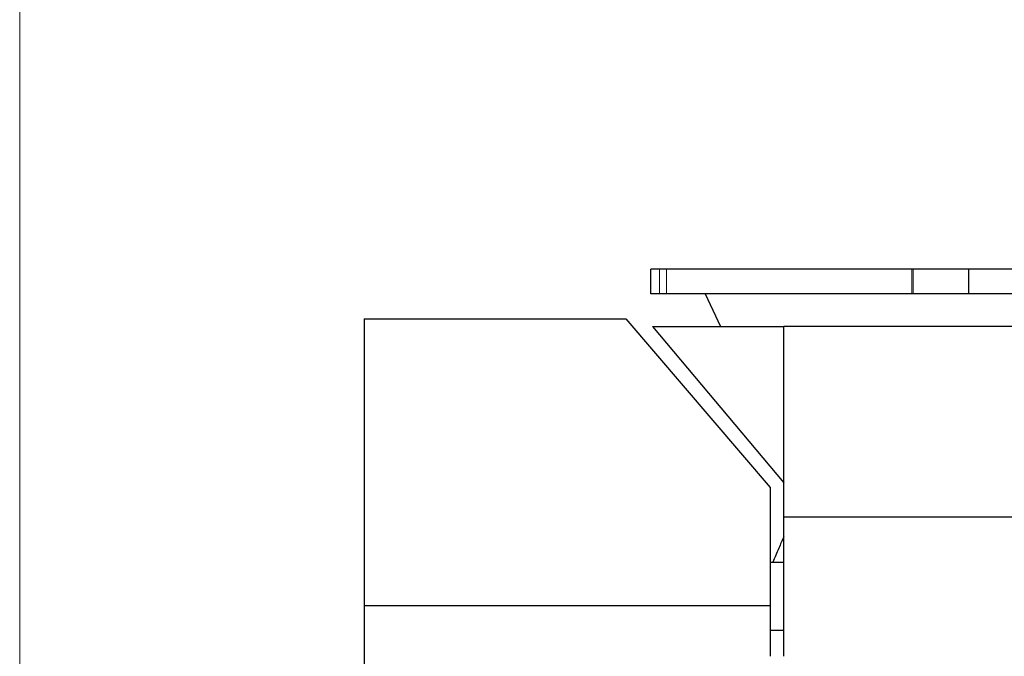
# Model space of a CAD drawing. Header units: inches. Extents: x 0 to 20790, y -12 to 14700.
# Tile 322 of 436: x 8942 to 9933, y 12016 to 12657. Entities that reach past the tile are written whole.
import ezdxf

# ---------------------------------------------------------------- set-up
doc = ezdxf.new("R2010")
doc.units = ezdxf.units.IN
doc.layers.add('1', color=7, linetype='Continuous', true_color=0xffffff)
doc.layers.add('254', color=7, linetype='Continuous', true_color=0xffffff)
doc.styles.add('latin_extended', font='simplex.shx')
doc.dimstyles.get("Standard").update_dxf_attribs({"dimtxt": 0.18, "dimasz": 0.18, "dimexe": 0.18, "dimexo": 0.0625, "dimgap": 0.09, "dimtad": 0, "dimtih": 1, "dimtoh": 1, "dimdec": 4, "dimzin": 0, "dimdsep": 46, "dimtxsty": 'Standard', "dimcen": 0.09, "dimadec": 0, "dimazin": 0, "dimtfac": 1, "dimtdec": 4, "dimtofl": 0, "dimtmove": 0, "dimatfit": 3, "dimfxl": 1, "dimtolj": 1, "dimtzin": 0, "dimarcsym": 0})

# ---------------------------------------------------------------- blocks, each defined once
blk = doc.blocks.new('_U3')
at = {"layer": '254', "color": 3, "linetype": 'Continuous', "lineweight": 13, "transparency": 16777216}
for p, q in [((8941.98, 11480.96), (8941.98, 12953.96)), ((11385.03, 10066.36), (11385.03, 12953.96)), ((9064.48, 12918.96), (11262.53, 12918.96))]:
    blk.add_line(p, q, dxfattribs=at)
at = {"layer": '254', "color": 3, "transparency": 16777216}
for points in [[(9064.48, 12939.38), (9064.48, 12898.55), (8941.98, 12918.96)], [(11262.53, 12898.55), (11262.53, 12939.38), (11385.03, 12918.96)]]:
    blk.add_solid(points, dxfattribs=at)
at = {"layer": 'Defpoints', "color": 0, "transparency": 16777216}
for p in [(11385.03, 12918.96), (8941.98, 11445.96), (11385.03, 10031.36)]:
    blk.add_point(p, dxfattribs=at)
at = {"layer": '254', "color": 2, "lineweight": 13, "transparency": 16777216, "insert": (9947.67, 13102.71), "char_height": 122.5, "attachment_point": 1, "style": 'latin_extended'}
blk.add_mtext('\\A1;2443', dxfattribs=at)

msp = doc.modelspace()

# ---------------------------------------------------------------- linework, layer by layer
at = {"layer": '1', "color": 2, "linetype": 'Continuous', "lineweight": 25}
for p, q in [((9585.976, 12405.963), (9577.478, 12405.963)), ((9577.478, 12380.9), (9577.478, 12405.963)), ((9593.187, 12405.963), (9585.976, 12405.963)), ((9840.244, 12405.963), (9593.187, 12405.963)), ((9841.373, 12405.963), (9840.244, 12405.963)), ((9897.478, 12405.963), (9841.373, 12405.963)), ((9953.583, 12405.963), (9897.478, 12405.963)), ((9897.478, 12380.9), (9897.478, 12405.963)), ((9585.976, 12380.9), (9577.478, 12380.9)), ((9593.187, 12380.9), (9585.976, 12380.9)), ((9840.244, 12380.9), (9593.187, 12380.9)), ((9632.222, 12380.9), (9647.478, 12348.182)), ((9841.373, 12380.9), (9840.244, 12380.9)), ((9897.478, 12380.9), (9841.373, 12380.9)), ((9953.583, 12380.9), (9897.478, 12380.9)), ((9288.946, 12355.963), (9552.253, 12355.963)), ((9288.946, 12355.963), (9288.946, 12067.288)), ((9552.253, 12355.963), (9697.446, 12185.963)), ((9579.227, 12348.182), (9711.227, 12348.182)), ((9579.227, 12348.182), (9711.227, 12190.871)), ((9711.227, 12156.179), (9711.227, 12348.182)), ((10067.129, 12348.182), (9711.227, 12348.182)), ((9697.446, 12185.963), (9697.446, 12067.288)), ((9711.227, 12016.224), (9711.227, 12156.179)), ((10067.129, 12156.179), (9711.227, 12156.179)), ((9697.446, 12110.963), (9711.227, 12110.963)), ((9288.946, 12067.288), (9288.946, 11542.971)), ((9288.946, 12067.288), (9697.446, 12067.288)), ((9697.446, 12067.288), (9697.446, 12016.225)), ((9697.446, 12042.636), (9711.227, 12042.636))]:
    msp.add_line(p, q, dxfattribs=at)
at = {"layer": '1', "color": 110, "linetype": 'Continuous', "lineweight": 13}
for p, q in [((9585.976, 12380.9), (9585.976, 12405.963)), ((9593.187, 12380.9), (9593.187, 12405.963)), ((9840.244, 12380.9), (9840.244, 12405.963)), ((9841.373, 12380.9), (9841.373, 12405.963))]:
    msp.add_line(p, q, dxfattribs=at)
at = {"layer": '1', "color": 2, "linetype": 'Continuous', "lineweight": 25}
msp.add_open_spline([(9711.227, 12136.599), (9709.559, 12132.753), (9705.852, 12124.206), (9702.145, 12115.658), (9700.106, 12110.957)], degree=3, knots=[0, 0, 0, 0, 0.4499722, 1, 1, 1, 1], dxfattribs=at)

# ---------------------------------------------------------------- dimensions: what is measured, and where the dimension line sits
at = {"layer": '254', "color": 2, "linetype": 'Continuous', "lineweight": 13}
dim = msp.add_linear_dim(base=(11385.031, 12918.963), p1=(8941.978, 11445.963), p2=(11385.031, 10031.356), dimstyle='Standard', override={"dimscale": 35, "dimtxt": 3.5, "dimasz": 3.5, "dimexe": 1, "dimexo": 1, "dimgap": 1.75, "dimtad": 1, "dimtih": 1, "dimtoh": 0, "dimdec": 0, "dimlfac": 1, "dimzin": 8, "dimdsep": 46, "dimlunit": 2, "dimtxsty": 'latin_extended', "dimsah": 1, "dimse1": 0, "dimse2": 0, "dimsd1": 0, "dimsd2": 0, "dimclrd": 3, "dimclre": 3, "dimclrt": 2, "dimtol": 0, "dimtm": -0.1, "dimtfac": 0.714286, "dimtdec": 3, "dimtofl": 1, "dimtmove": 0, "dimtzin": 8, "dimlwd": 13, "dimlwe": 13}, dxfattribs=at)
dim.commit()
dim.dimension.update_dxf_attribs({"geometry": '_U3', "text_midpoint": (10163.505, 12918.963), "dimtype": 160})

doc.saveas('drawing.dxf')
